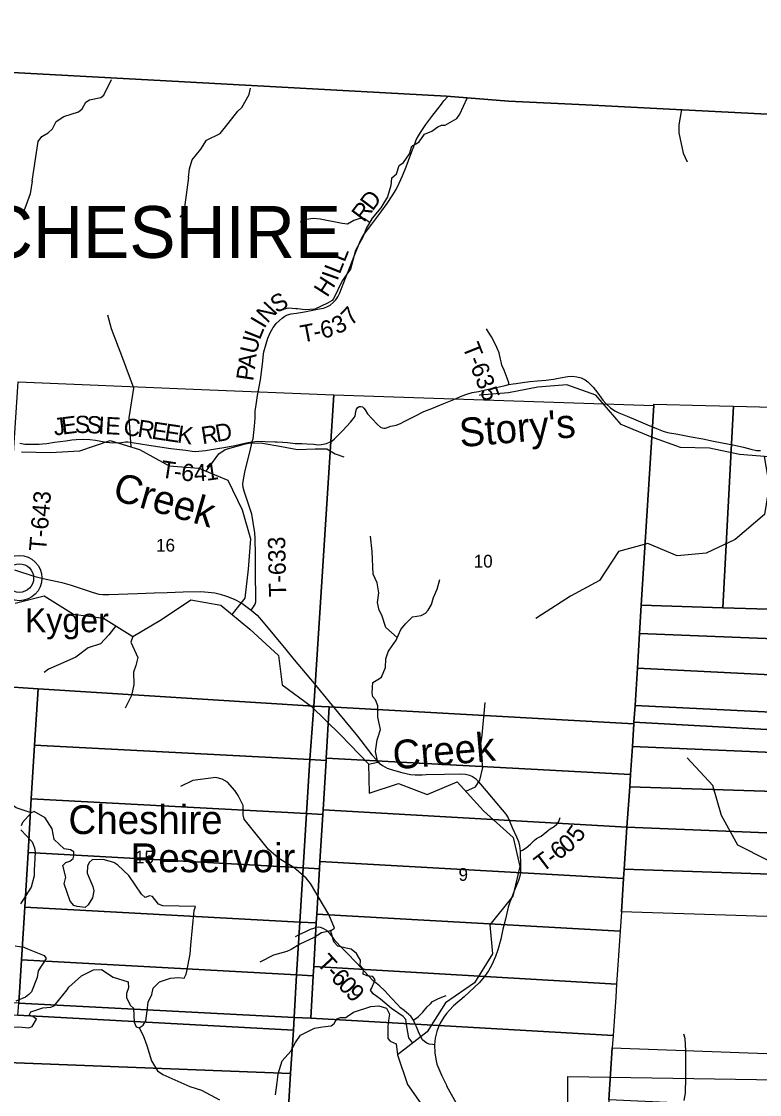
# Model space of a CAD drawing. Extents: x 1878108 to 2183446, y 146837 to 508383.
# Drawn here: x 2066610 to 2079424, y 348659 to 367290 of the extents above; entities that cross this region are included whole.
import ezdxf

# ---------------------------------------------------------------- set-up
doc = ezdxf.new("R2010")
doc.units = 0
for name, color, linetype in [('GM_X_Adjacent_County', 7, 'Continuous'), ('GM_X_Corporation', 7, 'Continuous'), ('GM_X_County', 7, 'Continuous'), ('GM_X_Major_Lake', 7, 'Continuous'), ('GM_X_Major_Lake_Text', 7, 'Continuous'), ('GM_X_Minor_River', 7, 'Continuous'), ('GM_X_Minor_River_Text', 7, 'Continuous'), ('GM_X_Section', 7, 'Continuous'), ('GM_X_Section_Text', 7, 'Continuous'), ('GM_X_State_Route', 7, 'Continuous'), ('GM_X_Township', 7, 'Continuous'), ('GM_X_Township_Road', 7, 'Continuous'), ('GM_X_Township_Road_Text', 7, 'Continuous'), ('GM_X_Township_Text', 7, 'Continuous'), ('GM_X_Unincorporated', 7, 'Continuous'), ('GM_X_Unincorporated_Text', 7, 'Continuous')]:
    doc.layers.add(name, color=color, linetype=linetype)

msp = doc.modelspace()

# ---------------------------------------------------------------- linework, layer by layer
at = {"layer": 'GM_X_Adjacent_County'}
msp.add_lwpolyline([(2083412, 365486), (2078084, 365756), (2076408, 365841), (2075066, 365909), (2073987, 365996), (2069121, 366259), (2058660, 366826), (2055421, 367007), (2053261, 367127), (2051071, 367290)], dxfattribs=at)
at = {"layer": 'GM_X_Corporation'}
msp.add_lwpolyline([(2076092, 348062), (2076093, 348970), (2080828, 348900)], dxfattribs=at)
at = {"layer": 'GM_X_County'}
msp.add_lwpolyline([(2051071, 367290), (2053261, 367127), (2055421, 367007), (2058660, 366826), (2069121, 366259), (2073987, 365996), (2075066, 365909), (2076408, 365841), (2078084, 365756), (2083412, 365486)], dxfattribs=at)
at = {"layer": 'GM_X_Major_Lake'}
for points in [[(2069629, 351927), (2069064, 351938), (2068992, 351963), (2068887, 352100), (2068831, 352109), (2068757, 352081), (2068696, 352137), (2068476, 352464), (2068281, 352643), (2068212, 352688), (2068030, 352742), (2067840, 352735), (2067783, 352688), (2067757, 352625), (2067753, 352504), (2067849, 352269), (2067867, 352199), (2067841, 352075), (2067768, 351951), (2067717, 351906), (2067576, 351926), (2067522, 351939), (2067454, 352014), (2067349, 352319), (2067379, 352432), (2067328, 352636), (2067383, 352689), (2067451, 352714), (2067505, 352755), (2067522, 352806), (2067519, 352876), (2067464, 352909), (2067349, 352927), (2067178, 353085), (2067145, 353273), (2067022, 353464), (2066830, 353571), (2066776, 353548), (2066628, 353383), (2066605, 353326)], [(2066602, 353256), (2066794, 353045), (2066836, 352945), (2066847, 352869), (2066828, 352552), (2066831, 352457), (2066778, 352260), (2066594, 351968)], [(2069549, 351254), (2069609, 351857), (2069629, 351927)], [(2066498, 351240), (2066649, 351219), (2066713, 351192), (2066774, 351166), (2067004, 351076), (2067039, 351020), (2066900, 350805), (2066880, 350691), (2066787, 350444), (2066736, 350399), (2066681, 350352), (2066515, 350279)], [(2067405, 350477), (2067434, 350523), (2067652, 350719), (2067861, 350823), (2067997, 350829), (2068202, 350700), (2068464, 350614), (2068471, 350514), (2068433, 350413), (2068436, 350339), (2068504, 350208), (2068555, 350160), (2068569, 349914), (2068601, 349834), (2068653, 349819), (2068722, 349866), (2068771, 349939), (2068791, 350114), (2068812, 350263), (2068872, 350398), (2068895, 350507), (2069007, 350615), (2069199, 350678), (2069337, 350689), (2069436, 350678), (2069471, 350749), (2069482, 350803), (2069541, 351099), (2069549, 351254)], [(2066193, 349719), (2066263, 349736), (2066414, 349830), (2066562, 349837), (2066741, 349816), (2066795, 349839), (2066873, 349970), (2066810, 350017), (2066744, 350038), (2066771, 350097), (2066980, 350165), (2067119, 350177), (2067178, 350202), (2067405, 350477)]]:
    msp.add_lwpolyline(points, dxfattribs=at)
at = {"layer": 'GM_X_Minor_River'}
for points in [[(2066795, 364515), (2066901, 365204), (2066962, 365292), (2067075, 365355), (2067151, 365426), (2067215, 365556), (2067344, 365643), (2067599, 365721), (2067666, 365775), (2067725, 365890), (2067790, 365932), (2067987, 365972), (2068039, 366012), (2068176, 366283)], [(2069510, 364581), (2069525, 364732), (2069576, 364890), (2069726, 365071), (2069820, 365229), (2070062, 365347), (2070201, 365516), (2070368, 365735), (2070434, 365797), (2070565, 366020), (2070586, 366135)], [(2073033, 364567), (2073121, 364644), (2073166, 364788), (2073243, 364842), (2073347, 364993), (2073386, 365123), (2073513, 365202), (2073610, 365336), (2073735, 365387), (2073840, 365460), (2073904, 365487), (2073967, 365489), (2074170, 365603), (2074223, 365679), (2074350, 365956)], [(2078069, 365763), (2078020, 365493), (2078025, 365355), (2078100, 365004), (2078170, 364851)], [(2066795, 364515), (2066760, 364300), (2066669, 364042), (2066620, 363937)], [(2069510, 364581), (2069443, 364067), (2069423, 363965), (2069359, 363891)], [(2073033, 364567), (2073025, 364441), (2072962, 364246), (2072847, 364052), (2072696, 363874), (2072595, 363695), (2072540, 363555), (2072409, 363311), (2072320, 362988), (2072261, 362904), (2072179, 362785), (2072029, 362475), (2072007, 362447), (2071923, 362401), (2071702, 362296), (2071537, 362282), (2071401, 362299), (2071373, 362303), (2071245, 362312), (2071085, 362270)], [(2072654, 363800), (2072568, 363862), (2072484, 363871), (2072381, 363835), (2072269, 363769), (2072179, 363784), (2071798, 363860), (2071674, 363870), (2071556, 363851), (2071450, 363807)], [(2068512, 359904), (2068482, 360411), (2068560, 360921), (2068370, 361439), (2068173, 361952), (2068112, 362190)], [(2083124, 360583), (2082620, 360439), (2082119, 360219), (2081611, 360175), (2081105, 360087), (2080593, 359867), (2080092, 359775), (2079585, 359733), (2079073, 359769), (2078556, 359880), (2078052, 359896), (2077537, 360081), (2077022, 360292), (2076581, 360801), (2076078, 360982), (2075576, 360938), (2075068, 360844), (2074568, 360801), (2074554, 360797)], [(2066609, 359820), (2067109, 359808), (2067626, 359835), (2068149, 360016), (2068658, 359859), (2069176, 359574), (2069688, 359534), (2070195, 359327), (2070441, 358813), (2070585, 358308), (2070548, 357781), (2070486, 357276), (2070263, 356993)], [(2069814, 359482), (2070034, 359785), (2070145, 359859), (2070476, 359953), (2070578, 359973), (2070793, 359968), (2071123, 359912), (2071405, 359857), (2071708, 359872), (2071910, 359869), (2072056, 359782), (2072206, 359733)], [(2079503, 359739), (2079589, 359236), (2079511, 358729), (2079003, 358296), (2078499, 358056), (2077993, 358012), (2077482, 358225), (2076978, 358087), (2076644, 357585), (2076139, 357311), (2075636, 356988), (2075540, 356926)], [(2073135, 356593), (2072935, 356771), (2072869, 356982), (2072818, 357069), (2072794, 357204), (2072817, 357370), (2072786, 357543), (2072716, 357696), (2072696, 358086), (2072671, 358355)], [(2072635, 354393), (2072795, 354428), (2072759, 354615), (2072784, 354816), (2072804, 354872), (2072845, 355000), (2072796, 355211), (2072797, 355406), (2072755, 355511), (2072713, 355565), (2072701, 355633), (2072710, 355816), (2072799, 355868), (2072863, 355906), (2072930, 356074), (2072934, 356227), (2072979, 356345), (2072993, 356375), (2073116, 356549), (2073197, 356736), (2073277, 356832), (2073396, 356952), (2073550, 356979), (2073625, 357017), (2073673, 357067), (2073730, 357167), (2073762, 357291), (2073829, 357434), (2073872, 357604)], [(2066503, 357190), (2067005, 357320), (2067511, 356999), (2068035, 356933), (2068543, 356610), (2069044, 356908), (2069549, 357246), (2070070, 357154), (2070572, 356737), (2071072, 356281), (2071138, 355773), (2071642, 355402), (2072148, 354904), (2072634, 354399), (2072644, 353892), (2073154, 354062), (2073655, 353871), (2074177, 354087), (2074631, 353586), (2075145, 353124), (2075263, 352620), (2075139, 352106), (2074741, 351604), (2074789, 351101), (2074475, 350601), (2073972, 350249), (2073652, 349747), (2073141, 349348)], [(2068246, 356799), (2068126, 356642), (2067981, 356482), (2067767, 356415), (2067552, 356255), (2067255, 356120), (2067082, 356047), (2067006, 355987)], [(2068543, 356610), (2068510, 356512), (2068631, 356250), (2068593, 356106), (2068554, 355992), (2068561, 355779), (2068520, 355586), (2068413, 355370)], [(2074324, 353924), (2074490, 354003), (2074569, 354115), (2074620, 354338), (2074578, 354704), (2074611, 354899), (2074659, 355467)], [(2066776, 353548), (2066517, 353639), (2066291, 353795), (2066177, 353844), (2066075, 353878), (2065683, 353944), (2065409, 353986), (2065281, 354050), (2065161, 354067), (2064944, 354050), (2064910, 354060), (2064799, 354237), (2064737, 354306), (2064655, 354359), (2064468, 354633), (2064350, 354742), (2064324, 354754), (2064012, 354922), (2063949, 355025), (2063923, 355103), (2063898, 355262)], [(2082439, 349460), (2081938, 349901), (2081668, 350413), (2081432, 350915), (2080932, 351350), (2080428, 351715), (2080086, 352231), (2079563, 352726), (2079048, 352989), (2078762, 353503), (2078614, 354026), (2078169, 354503)], [(2071974, 351504), (2072045, 351546), (2071946, 351786), (2071629, 352326), (2071550, 352417), (2071341, 352601), (2071079, 352756), (2070899, 352911), (2070476, 353442), (2070457, 353518), (2070457, 353676), (2070374, 353854), (2070317, 353941), (2070187, 354082), (2070097, 354137), (2069986, 354166), (2069586, 354111), (2069371, 354010)], [(2073405, 349554), (2073333, 349646), (2073302, 349842), (2073283, 349960), (2073235, 350016), (2073035, 350154), (2072844, 350313), (2072714, 350409), (2072671, 350469), (2072685, 350503), (2072750, 350653), (2072708, 350711), (2072614, 350721), (2072542, 350752), (2072548, 350831), (2072536, 350845), (2072492, 350901), (2072495, 350993), (2072469, 351039), (2072427, 351111), (2072332, 351182), (2072246, 351202), (2072100, 351235), (2072032, 351313), (2071979, 351493), (2071973, 351505), (2071951, 351497), (2071820, 351468), (2071694, 351386), (2071441, 351268), (2071425, 351260), (2071294, 351175), (2071218, 351145), (2070983, 351082), (2070748, 350958)], [(2071023, 348654), (2071050, 348869), (2071057, 348915), (2071067, 349016), (2071138, 349242), (2071289, 349410), (2071368, 349562), (2071453, 349693), (2071695, 349814), (2071838, 349833), (2071986, 349853), (2072038, 349891), (2072087, 349975), (2072151, 349999), (2072239, 349998), (2072265, 350014), (2072374, 350090), (2072677, 350187), (2072817, 350198), (2072949, 350158), (2072997, 350055), (2072988, 349983), (2072968, 349848), (2072969, 349633), (2073009, 349585), (2073115, 349538), (2073141, 349348)], [(2068653, 349819), (2068722, 349683), (2068785, 349510), (2068868, 349242), (2068972, 349071), (2069062, 349005), (2069532, 348798), (2069734, 348736), (2070046, 348568)], [(2078114, 348557), (2078137, 348686), (2078146, 348954), (2078146, 348974), (2078143, 349203), (2078144, 349419), (2078132, 349631), (2078108, 349707)], [(2073141, 349348), (2073313, 348834), (2073663, 348332), (2073609, 347827), (2074973, 346438)]]:
    msp.add_lwpolyline(points, dxfattribs=at)
at = {"layer": 'GM_X_Section'}
for points in [[(2067527, 360995), (2069735, 360902), (2072035, 360805), (2071684, 355405), (2066899, 355705), (2066208, 355752), (2066235, 356167), (2066386, 358472), (2066553, 361036)], [(2072035, 360805), (2077587, 360622), (2077368, 357156), (2077339, 356662), (2077303, 356065), (2077262, 355416), (2077244, 355123), (2077243, 355098), (2071954, 355389), (2071684, 355405)], [(2077589, 360646), (2078485, 360622), (2078971, 360609), (2078787, 357111), (2077368, 357156), (2077587, 360622)], [(2079425, 360597), (2080358, 360572), (2080163, 357068), (2078787, 357111), (2078971, 360609)], [(2078787, 357111), (2080163, 357068), (2081543, 357034), (2082929, 356999), (2082901, 356524), (2082897, 356446), (2077339, 356662), (2077368, 357156)], [(2077339, 356662), (2082897, 356446), (2082866, 355918), (2082859, 355786), (2077303, 356065)], [(2082859, 355786), (2082828, 355255), (2082821, 355142), (2077262, 355416), (2077303, 356065)], [(2066208, 355752), (2066899, 355705), (2066838, 354726), (2066779, 353795), (2066724, 352860), (2066668, 351913), (2066613, 350998), (2066564, 350246), (2065833, 350284), (2065911, 351510), (2066057, 353818)], [(2066899, 355705), (2071684, 355405), (2071616, 354476), (2066838, 354726)], [(2071684, 355405), (2071954, 355389), (2071901, 354502), (2071898, 354461), (2071616, 354476)], [(2071954, 355389), (2077243, 355098), (2077216, 354703), (2077183, 354214), (2071901, 354502)], [(2077262, 355416), (2082821, 355142), (2082802, 354819), (2077244, 355123)], [(2077243, 355098), (2077244, 355123), (2082802, 354819), (2082793, 354660), (2082782, 354466), (2077216, 354703)], [(2066838, 354726), (2071616, 354476), (2071557, 353539), (2066779, 353795)], [(2082782, 354466), (2082755, 354011), (2082744, 353820), (2077169, 354001), (2077183, 354214), (2077216, 354703)], [(2071616, 354476), (2071898, 354461), (2071846, 353600), (2071841, 353524), (2071557, 353539)], [(2071898, 354461), (2071901, 354502), (2077183, 354214), (2077169, 354001), (2077121, 353299), (2071846, 353600)], [(2077169, 354001), (2082744, 353820), (2082714, 353310), (2082701, 353076), (2077121, 353299)], [(2071557, 353539), (2071498, 352597), (2066724, 352860), (2066779, 353795)], [(2071841, 353524), (2071792, 352703), (2071784, 352581), (2071498, 352597), (2071557, 353539)], [(2071841, 353524), (2071846, 353600), (2077121, 353299), (2077074, 352572), (2077063, 352409), (2071792, 352703)], [(2082701, 353076), (2082675, 352639), (2082660, 352382), (2077074, 352572), (2077121, 353299)], [(2066724, 352860), (2071498, 352597), (2071440, 351655), (2066668, 351913)], [(2071784, 352581), (2071792, 352703), (2077063, 352409), (2077025, 351832), (2077003, 351496), (2071738, 351792)], [(2071498, 352597), (2071784, 352581), (2071738, 351792), (2071729, 351639), (2071440, 351655)], [(2077074, 352572), (2082660, 352382), (2082643, 352083), (2082618, 351655), (2077025, 351832), (2077063, 352409)], [(2071440, 351655), (2071383, 350739), (2066613, 350998), (2066668, 351913)], [(2071729, 351639), (2071738, 351792), (2077003, 351496), (2076975, 351073), (2076942, 350577), (2071684, 350882)], [(2071729, 351639), (2071684, 350882), (2071674, 350723), (2071383, 350739), (2071440, 351655)], [(2066613, 350998), (2071383, 350739), (2071345, 349999), (2066564, 350246)], [(2071674, 350723), (2071684, 350882), (2076942, 350577), (2076927, 350351), (2076881, 349684), (2071631, 349984)], [(2071383, 350739), (2071674, 350723), (2071631, 349984), (2071345, 349999)], [(2065820, 350078), (2066550, 350038), (2071331, 349777), (2071283, 349025), (2065767, 349241), (2065773, 349349)], [(2066564, 350246), (2071345, 349999), (2071331, 349777), (2066550, 350038)], [(2071631, 349984), (2076881, 349684), (2076867, 349473), (2076806, 348566), (2076764, 347950), (2076689, 346950), (2076616, 345839), (2076512, 344479), (2072614, 344694), (2071014, 344762), (2071063, 345548), (2071116, 346380), (2071172, 347265), (2071227, 348141), (2071283, 349025), (2071331, 349777), (2071345, 349999)], [(2076867, 349473), (2082379, 349266), (2082364, 349230), (2082335, 349176), (2082291, 349107), (2082229, 349011), (2082192, 348951), (2082156, 348889), (2082130, 348829), (2082108, 348784), (2082077, 348730), (2082039, 348668), (2081952, 348530), (2081926, 348487), (2081886, 348419), (2081848, 348335), (2076806, 348566)], [(2065767, 349241), (2071283, 349025), (2071227, 348141), (2065712, 348386)]]:
    msp.add_lwpolyline(points, close=True, dxfattribs=at)
at = {"layer": 'GM_X_State_Route'}
for points in [[(2066489, 357770), (2066827, 357658), (2066985, 357620), (2067312, 357549), (2067475, 357503), (2067684, 357434), (2067840, 357381), (2067951, 357349), (2068020, 357341), (2068125, 357341), (2068623, 357360), (2068916, 357370), (2069138, 357378), (2069416, 357387), (2069725, 357393), (2069852, 357384), (2069965, 357368), (2070059, 357346), (2070170, 357314), (2070300, 357258), (2070436, 357189), (2070599, 357072), (2070700, 356981), (2070808, 356862), (2071200, 356386), (2071346, 356207), (2071690, 355796), (2072005, 355413), (2072442, 354880), (2072693, 354559), (2072766, 354474), (2072823, 354414), (2072878, 354370), (2072919, 354347), (2072960, 354326), (2073067, 354290), (2073214, 354250), (2073366, 354218), (2073448, 354212), (2073569, 354212), (2073635, 354215), (2073954, 354221), (2074234, 354227), (2074318, 354221), (2074386, 354205), (2074441, 354181), (2074491, 354147), (2074545, 354089), (2074677, 353931), (2074893, 353678), (2075018, 353526), (2075058, 353461), (2075132, 353297), (2075205, 353135), (2075239, 353051), (2075257, 352975), (2075268, 352882), (2075269, 352795), (2075274, 352718), (2075274, 352593), (2075272, 352509), (2075262, 352452), (2075241, 352378), (2075171, 352206), (2075122, 352089), (2075090, 352001), (2075062, 351910), (2075012, 351705), (2074968, 351529), (2074930, 351356), (2074882, 351170), (2074842, 351055), (2074777, 350912), (2074718, 350807), (2074649, 350710), (2074557, 350597), (2074476, 350521), (2074294, 350358), (2074110, 350197), (2074044, 350127), (2073990, 350064), (2073945, 350005), (2073913, 349955), (2073881, 349896), (2073853, 349834), (2073824, 349755), (2073795, 349637), (2073780, 349524), (2073786, 349385), (2073804, 349271), (2073824, 349185), (2073855, 349103), (2073906, 348984), (2073988, 348820), (2073991, 348813)], [(2073991, 348813), (2074127, 348562), (2074275, 348292), (2074423, 348021), (2074536, 347840), (2074543, 347830)]]:
    msp.add_lwpolyline(points, dxfattribs=at)
at = {"layer": 'GM_X_Township'}
msp.add_lwpolyline([(2051071, 367290), (2053261, 367127), (2055421, 367007), (2058660, 366826), (2069121, 366259), (2073987, 365996), (2075066, 365909), (2076408, 365841), (2078084, 365756), (2083412, 365486)], dxfattribs=at)
at = {"layer": 'GM_X_Township_Road'}
for points in [[(2070612, 359986), (2070632, 360046), (2070658, 360265), (2070667, 360403), (2070665, 360466), (2070666, 360525), (2070682, 360635), (2070710, 360794), (2070758, 361068), (2070784, 361245), (2070798, 361391), (2070806, 361470), (2070820, 361553), (2070856, 361696), (2070888, 361789), (2070935, 361898), (2070982, 361978), (2071038, 362054), (2071138, 362140), (2071184, 362175), (2071229, 362196), (2071294, 362212), (2071383, 362223), (2071525, 362249), (2071640, 362272), (2071752, 362298), (2071853, 362315), (2071913, 362335), (2071967, 362366), (2072021, 362410), (2072067, 362458), (2072102, 362508), (2072139, 362579), (2072238, 362831), (2072316, 363034), (2072388, 363213), (2072498, 363487), (2072543, 363572), (2072690, 363772), (2072847, 363977), (2072957, 364127), (2073046, 364260), (2073114, 364375), (2073165, 364480), (2073223, 364612), (2073290, 364768), (2073372, 364987), (2073437, 365167), (2073465, 365237), (2073503, 365306), (2073550, 365382), (2073629, 365500), (2073734, 365638), (2073841, 365776), (2073904, 365857), (2073944, 365910), (2074020, 365994)], [(2075074, 360986), (2075071, 361019), (2075041, 361097), (2074989, 361236), (2074952, 361322), (2074937, 361378), (2074929, 361425), (2074906, 361537), (2074863, 361629), (2074813, 361741), (2074770, 361816), (2074718, 361896), (2074685, 361956)], [(2070599, 357072), (2070628, 357112), (2070666, 357172), (2070678, 357216), (2070681, 357283), (2070672, 357703), (2070671, 358027), (2070667, 358315), (2070661, 358412), (2070633, 358591), (2070608, 358734), (2070549, 358912), (2070477, 359136), (2070462, 359197), (2070454, 359264), (2070464, 359339), (2070490, 359465), (2070523, 359612), (2070567, 359791), (2070603, 359939), (2070612, 359986), (2070662, 360000), (2070705, 360004), (2070843, 359999), (2071008, 359994), (2071047, 359993), (2071148, 359988), (2071226, 359980), (2071319, 359967), (2071363, 359964), (2071477, 359963), (2071570, 359958), (2071678, 359950), (2071762, 359942), (2071818, 359948), (2071874, 359956), (2071908, 359965), (2071960, 359984), (2071997, 360003), (2072043, 360042), (2072111, 360110), (2072190, 360190), (2072324, 360335), (2072371, 360392), (2072401, 360439), (2072411, 360478), (2072416, 360521), (2072428, 360557), (2072448, 360588), (2072472, 360603), (2072499, 360606), (2072530, 360599), (2072552, 360579), (2072577, 360546), (2072620, 360478), (2072693, 360398), (2072791, 360291), (2072846, 360244), (2072873, 360234), (2072901, 360227), (2072930, 360228), (2073025, 360261), (2073117, 360283), (2073188, 360312), (2073257, 360344), (2073439, 360436), (2073595, 360517), (2073734, 360570), (2073945, 360657), (2074115, 360729), (2074260, 360788), (2074341, 360821), (2074437, 360849), (2074545, 360867), (2074689, 360900), (2074822, 360929), (2074933, 360955), (2075007, 360972), (2075074, 360986), (2075149, 360997), (2075199, 361006), (2075307, 361023), (2075436, 361041), (2075570, 361053), (2075716, 361065), (2075848, 361081), (2075965, 361104), (2076095, 361126), (2076179, 361132), (2076253, 361123), (2076325, 361102), (2076397, 361069), (2076442, 361033), (2076490, 360989), (2076535, 360940), (2076614, 360838), (2076701, 360718), (2076756, 360658), (2076834, 360583), (2076911, 360530), (2076983, 360495), (2077123, 360439), (2077278, 360371), (2077481, 360286), (2077637, 360223), (2077750, 360176), (2077826, 360155), (2078004, 360122), (2078235, 360080), (2078439, 360041), (2078622, 360006), (2078774, 359976), (2078960, 359939), (2079143, 359897), (2079271, 359867), (2079371, 359844), (2079442, 359839)], [(2070612, 359986), (2070510, 359971), (2070315, 359922), (2070156, 359895), (2069980, 359862), (2069805, 359836), (2069691, 359822), (2069634, 359820), (2069571, 359823), (2069465, 359841), (2069204, 359872), (2068821, 359929), (2068530, 359977), (2068457, 359985), (2068417, 359986), (2068343, 359977), (2068199, 359970), (2068146, 359972), (2068081, 359983), (2067989, 359998), (2067897, 360014), (2067799, 360025), (2067683, 360030), (2067561, 360029), (2067483, 360022), (2067381, 360006), (2067183, 359979), (2067052, 359959), (2066977, 359950), (2066916, 359947), (2066767, 359944), (2066667, 359946), (2066584, 359960)], [(2075927, 353384), (2075937, 353399), (2075965, 353468)], [(2075268, 352882), (2075308, 352902), (2075371, 352943), (2075446, 353008), (2075512, 353069), (2075552, 353102), (2075632, 353147), (2075732, 353228), (2075787, 353270), (2075856, 353314), (2075904, 353351), (2075927, 353384)], [(2073355, 350034), (2073338, 350050), (2073252, 350121), (2073193, 350167), (2073137, 350223), (2073030, 350338), (2072916, 350459), (2072826, 350549), (2072713, 350641), (2072638, 350715), (2072560, 350803), (2072426, 350947), (2072260, 351117), (2072165, 351211), (2072062, 351323), (2071997, 351413), (2071957, 351460), (2071911, 351506), (2071849, 351542), (2071801, 351560), (2071765, 351563), (2071727, 351560), (2071681, 351545), (2071624, 351523), (2071542, 351487), (2071428, 351430), (2071362, 351396)], [(2073418, 349953), (2073504, 350015), (2073580, 350091), (2073655, 350181), (2073710, 350237), (2073748, 350273), (2073781, 350292), (2073848, 350325), (2073981, 350380)], [(2073780, 349524), (2073746, 349528), (2073689, 349535), (2073647, 349549), (2073606, 349578), (2073571, 349611), (2073537, 349671), (2073504, 349747), (2073468, 349834), (2073447, 349884), (2073418, 349953), (2073368, 350021), (2073355, 350034)]]:
    msp.add_lwpolyline(points, dxfattribs=at)
at = {"layer": 'GM_X_Unincorporated'}
for radius in [393, 249]:
    msp.add_circle((2066573, 357626), radius, dxfattribs=at)

# ---------------------------------------------------------------- texts
at = {"layer": 'GM_X_Major_Lake_Text'}
for s, p in [('Cheshire', (2067426, 353182)), ('Reservoir', (2068504, 352519))]:
    msp.add_text(s, height=500, rotation=359.9991, dxfattribs=at).set_placement(p)
at = {"layer": 'GM_X_Minor_River_Text'}
for s, rotation, p in [("Story's", 5.0002, (2074231, 359898)), ('Creek', 343.9973, (2068171, 358992)), ('Creek', 5.0002, (2073076, 354302))]:
    msp.add_text(s, height=500, rotation=rotation, dxfattribs=at).set_placement(p)
at = {"layer": 'GM_X_Section_Text'}
for s, p in [('16', (2068947, 358086)), ('10', (2074462, 357809)), ('15', (2068582, 352672)), ('9', (2074198, 352370))]:
    msp.add_text(s, height=221, rotation=0, dxfattribs=at).set_placement(p)
at = {"layer": 'GM_X_Township_Road_Text'}
for s, rotation, p in [('D', 52.7797, (2072704, 363986)), ('R', 53.0466, (2072556, 363789)), ('L', 68.4166, (2072218, 363097)), ('I', 70.3938, (2072095, 362775)), ('L', 68.4166, (2072135, 362889)), ('H', 57.2748, (2071919, 362487)), ('S', 29.7072, (2071039, 362216)), ('N', 47.0662, (2070878, 362037)), ('3', 27.6542, (2072094, 361850)), ('7', 45.3596, (2072339, 361996)), ('I', 59.3963, (2070826, 361945)), ('T', 10.8687, (2071482, 361713)), ('6', 12.2627, (2071831, 361781)), ('U', 76.7351, (2070691, 361502)), ('L', 68.3514, (2070748, 361748)), ('-', 11.0392, (2071704, 361756)), ('T-635', 291.5969, (2074261, 361645)), ('A', 83.6399, (2070664, 361249)), ('P', 81.5305, (2070632, 361037)), ('J', 7.5834, (2067184, 360099)), ('E', 7.0331, (2067323, 360117)), ('S', 0.2186, (2067536, 360144)), ('S', 356.9338, (2067734, 360145)), ('I', 356.7665, (2067936, 360134)), ('E', 356.7498, (2068059, 360127)), ('C', 354.1391, (2068372, 360109)), ('R', 351.6022, (2068613, 360084)), ('E', 351.5523, (2068857, 360048)), ('E', 351.5592, (2069079, 360015)), ('K', 351.6866, (2069302, 359982)), ('R', 9.018, (2069754, 359949)), ('D', 9.6455, (2070001, 359988)), ('T', 351.3056, (2069015, 359376)), ('6', 353.256, (2069370, 359325)), ('4', 3.1427, (2069610, 359301)), ('1', 8.2226, (2069824, 359314)), ('-', 352.4543, (2069244, 359341)), ('T-643', 85.2356, (2067039, 358082)), ('T-633', 91.1173, (2071208, 357301)), ('5', 54.6719, (2076294, 353017)), ('6', 37.476, (2075935, 352719)), ('0', 38.4624, (2076086, 352835)), ('T', 37.1665, (2075656, 352508)), ('-', 37.2313, (2075836, 352644)), ('T', 312.5568, (2071722, 350931)), ('-', 314.0831, (2071879, 350759)), ('6', 314.0579, (2071965, 350671)), ('0', 312.7659, (2072092, 350539)), ('9', 313.9876, (2072223, 350399))]:
    msp.add_text(s, height=300, rotation=rotation, dxfattribs=at).set_placement(p)
at = {"layer": 'GM_X_Township_Text'}
msp.add_text('CHESHIRE', height=900, rotation=0, dxfattribs=at).set_placement((2065941, 363185))
at = {"layer": 'GM_X_Unincorporated_Text'}
msp.add_text('Kyger', height=417, rotation=0, dxfattribs=at).set_placement((2066670, 356686))

doc.saveas('drawing.dxf')
